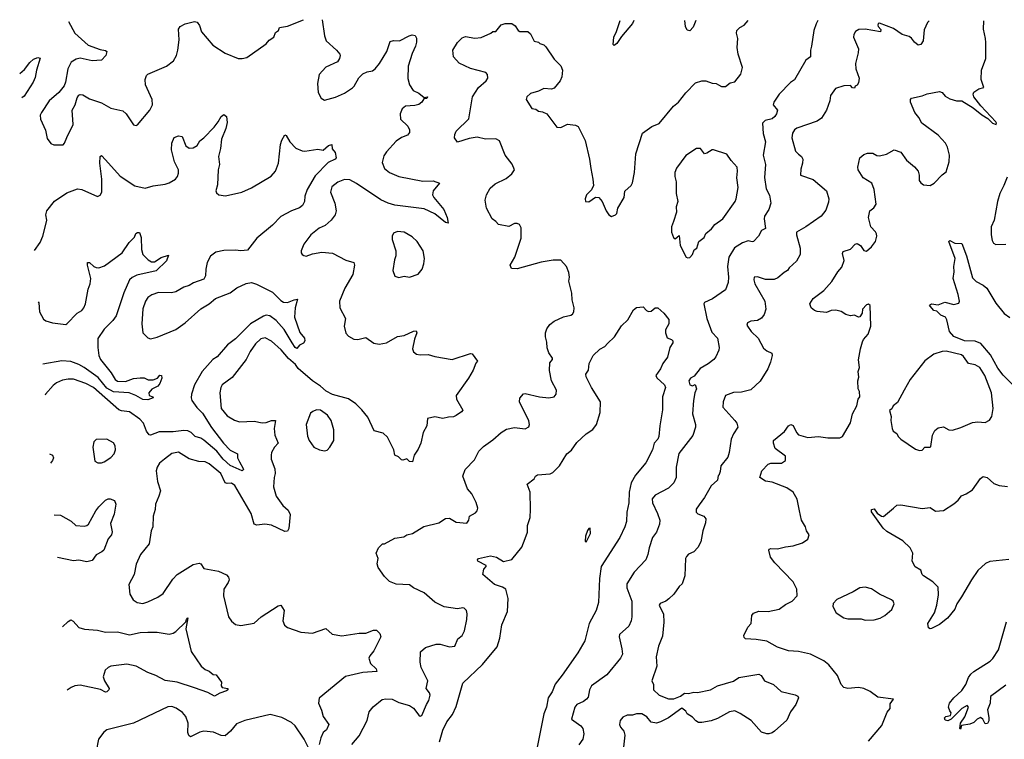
# Model space of a CAD drawing. Extents: x 2056909 to 2160450, y 827444 to 1016825.
# Tile 391 of 501: x 2059889 to 2067304, y 1010793 to 1016216. Entities that reach past the tile are written whole.
import ezdxf

# ---------------------------------------------------------------- set-up
doc = ezdxf.new("R2010")
doc.units = 0

msp = doc.modelspace()

# ---------------------------------------------------------------- linework, layer by layer
at = {"layer": '0CON10XD'}
for points in [[(2060255.4, 1016203.1), (2060303, 1016113), (2060405, 1016023.5), (2060495, 1015990), (2060535, 1015984), (2060546, 1015975), (2060537.1, 1015945), (2060505, 1015911.1), (2060435, 1015905.6), (2060345, 1015924.5), (2060313, 1015917), (2060276.2, 1015895), (2060250.8, 1015845), (2060234.2, 1015745.8), (2060222.7, 1015717.3), (2060183.2, 1015666.8), (2060110, 1015605), (2060052, 1015515), (2060044, 1015495), (2060046, 1015465), (2060083.9, 1015383.9), (2060095, 1015320), (2060123.6, 1015283.6), (2060145, 1015272.5), (2060215, 1015273.3), (2060226.7, 1015285), (2060245, 1015326.7), (2060291.2, 1015425), (2060284, 1015535), (2060307.5, 1015575), (2060322.3, 1015627.7), (2060334.1, 1015645.9), (2060345, 1015651.2), (2060365, 1015648.8), (2060415, 1015620), (2060505, 1015588), (2060575, 1015549.2), (2060665, 1015530), (2060691.2, 1015505), (2060745, 1015422.5), (2060765, 1015417.5), (2060776.4, 1015423.6), (2060870, 1015535), (2060890, 1015575), (2060885.8, 1015615), (2060835.7, 1015725.7), (2060832.9, 1015765), (2060843.8, 1015795), (2060855, 1015806.2), (2060995, 1015866), (2061046.2, 1015905), (2061070, 1015945), (2061079.2, 1015985), (2061090, 1016065), (2061085.9, 1016144.1), (2061096.7, 1016165), (2061135.9, 1016184.1), (2061205, 1016201.2), (2061225.8, 1016195.8), (2061241.9, 1016171.9), (2061258, 1016125), (2061344.5, 1016024.5), (2061435, 1015962.5), (2061535, 1015924), (2061565, 1015922), (2061598.3, 1015931.7), (2061745, 1016033.8), (2061768.3, 1016061.7), (2061803.3, 1016085), (2061815, 1016120), (2061837.5, 1016135), (2061845, 1016157.5), (2061905, 1016166.7), (2062027.4, 1016215.6)], [(2062165.5, 1016215), (2062184, 1016095), (2062195.8, 1016055.8), (2062275.7, 1015985.7), (2062300, 1015955), (2062301.2, 1015945), (2062297.7, 1015922.3), (2062281.7, 1015898.3), (2062195, 1015858), (2062145, 1015803.3), (2062131.4, 1015735), (2062135.7, 1015665.7), (2062158.8, 1015625), (2062185, 1015608.8), (2062267.1, 1015632.9), (2062335, 1015661.2), (2062395, 1015701.2), (2062408.8, 1015715), (2062443.2, 1015776.8), (2062473.4, 1015806.6), (2062505, 1015822.5), (2062545, 1015830), (2062566, 1015845), (2062599.4, 1015885), (2062652.5, 1015975), (2062680, 1016050), (2062705, 1016058.8), (2062750, 1016055), (2062822.5, 1016095), (2062845, 1016102.5), (2062867.3, 1016097.3), (2062877.3, 1016077.3), (2062876, 1016045), (2062870, 1016015), (2062845, 1015960), (2062814.4, 1015865), (2062811.3, 1015771.3), (2062825.7, 1015725), (2062852.6, 1015682.6), (2062895, 1015661.4), (2062935, 1015630), (2062960, 1015635), (2062955, 1015622.5), (2062931.7, 1015618.3), (2062916.2, 1015595), (2062893.6, 1015576.4), (2062865, 1015568.1), (2062795, 1015564), (2062768.8, 1015545), (2062754, 1015505), (2062756.1, 1015466.1), (2062813, 1015413), (2062825.6, 1015385.6), (2062824, 1015365), (2062810, 1015345), (2062765, 1015327.5), (2062725, 1015299.2), (2062650.9, 1015219.1), (2062630.9, 1015189.1), (2062618.3, 1015138.3), (2062636, 1015095), (2062674.5, 1015064.5), (2062745, 1015034.3), (2062925, 1015000), (2063002.4, 1015002.4), (2063050, 1014985), (2063003.6, 1014926.4), (2062997.1, 1014895), (2063007.1, 1014875), (2063082.5, 1014785), (2063108.1, 1014725), (2063115, 1014683.3), (2063095, 1014688), (2063015, 1014751.8), (2062935, 1014790), (2062715, 1014818.1), (2062665, 1014831.8), (2062607.8, 1014857.8), (2062425, 1014980), (2062375, 1015009.5), (2062335, 1015011.1), (2062285, 1014991.4), (2062240, 1014955), (2062230, 1014915), (2062263.2, 1014833.2), (2062271.5, 1014775), (2062265.3, 1014744.7), (2062235, 1014705.8), (2062188.8, 1014665), (2062145, 1014644.2), (2062082, 1014595), (2062028.8, 1014525), (2062007.5, 1014475), (2062008.3, 1014458.3), (2062017, 1014447), (2062027.5, 1014437.5), (2062045, 1014433.8), (2062095, 1014451.2), (2062165, 1014464), (2062245, 1014456), (2062345, 1014403.8), (2062406, 1014385), (2062411.4, 1014365), (2062398.6, 1014295), (2062336.6, 1014193.4), (2062297.1, 1014095), (2062300, 1014045), (2062341.4, 1013965), (2062333, 1013907), (2062344.5, 1013854.5), (2062365, 1013830), (2062405, 1013809.2), (2062435, 1013805.8), (2062495, 1013820), (2062555, 1013779.2), (2062595, 1013770.8), (2062650.3, 1013779.7), (2062735, 1013828.6), (2062785, 1013836.5), (2062855, 1013869.2), (2062875, 1013870), (2062878.8, 1013855), (2062861.7, 1013808.3), (2062846.2, 1013735), (2062853.9, 1013713.9), (2062876.1, 1013696.1), (2062905, 1013691.2), (2062965, 1013693.8), (2063015, 1013678), (2063145, 1013654.4), (2063285, 1013701.2), (2063297.3, 1013697.3), (2063336.4, 1013643.6), (2063323, 1013627), (2063303.8, 1013575), (2063270, 1013515), (2063176.7, 1013385), (2063178.8, 1013355), (2063226, 1013274), (2063215, 1013260), (2063175, 1013233.8), (2063155, 1013224), (2063119.3, 1013219.3), (2063075, 1013210.8), (2063015, 1013224), (2062960.7, 1013209.3), (2062954, 1013155), (2062928, 1013105), (2062910.8, 1013025), (2062890.9, 1012979.1), (2062858.8, 1012935), (2062846.7, 1012885), (2062825, 1012887.5), (2062805, 1012906.7), (2062775, 1012896), (2062765, 1012898), (2062742.3, 1012922.3), (2062713.6, 1012933.6), (2062705.8, 1012975), (2062659.1, 1013069.1), (2062625, 1013098.8), (2062558.8, 1013118.8), (2062509.7, 1013219.7), (2062466.2, 1013276.2), (2062420.2, 1013320.2), (2062365, 1013358.8), (2062245, 1013391.7), (2062197.1, 1013417.1), (2062155, 1013454.8), (2062093.7, 1013493.7), (2061986.1, 1013586.1), (2061965, 1013616.4), (2061913.2, 1013663.2), (2061856.8, 1013726.8), (2061785, 1013794.4), (2061737.6, 1013817.6), (2061705, 1013810.6), (2061665, 1013774.3), (2061625.6, 1013715), (2061595.3, 1013654.7), (2061489.5, 1013520.5), (2061413.8, 1013465), (2061402.5, 1013445), (2061395.7, 1013404.3), (2061407.1, 1013285), (2061451.4, 1013231.4), (2061507.6, 1013197.6), (2061545, 1013184.4), (2061655, 1013191.1), (2061715, 1013177.8), (2061745, 1013180), (2061785, 1013194.5), (2061816.1, 1013196.1), (2061806.1, 1013135), (2061810, 1013085), (2061834.3, 1013025), (2061806.7, 1012995), (2061784.3, 1012955), (2061781.4, 1012935), (2061781.9, 1012905), (2061810.2, 1012830.2), (2061812.1, 1012795), (2061805.5, 1012765), (2061800, 1012695), (2061819.2, 1012625), (2061870.9, 1012555), (2061910, 1012520), (2061925, 1012486.2), (2061915, 1012381.4), (2061905, 1012362), (2061885, 1012360), (2061785, 1012407.8), (2061735, 1012414.7), (2061675, 1012406.7), (2061655, 1012414.3), (2061631.6, 1012495), (2061509.2, 1012705), (2061485, 1012722.3), (2061450.3, 1012720.3), (2061435.8, 1012725.8), (2061403.6, 1012795), (2061315, 1012869.5), (2061285, 1012884.3), (2061236.8, 1012886.8), (2061165, 1012907.1), (2061085, 1012955.6), (2061035, 1012945.7), (2060980, 1012905), (2060942, 1012875), (2060924, 1012845), (2060916, 1012815), (2060926.2, 1012735), (2060948, 1012665), (2060937.5, 1012625), (2060910.4, 1012565), (2060908.1, 1012525), (2060893.5, 1012475), (2060891.4, 1012395), (2060880, 1012365), (2060863.8, 1012265), (2060798, 1012185), (2060766.8, 1012113.2), (2060750.8, 1012035), (2060710.7, 1011959.3), (2060717.7, 1011887.7), (2060743.3, 1011845), (2060772.5, 1011825), (2060815, 1011817.5), (2060855, 1011830), (2060930, 1011865), (2060968.9, 1011891.1), (2061041.1, 1011998.9), (2061075.4, 1012034.6), (2061195, 1012110), (2061241.4, 1012121.4), (2061252, 1012115), (2061275, 1012079.2), (2061385, 1012060.6), (2061445, 1012031.4), (2061462.5, 1012015), (2061467.5, 1011995), (2061460, 1011975), (2061426.2, 1011925), (2061424.2, 1011875), (2061462, 1011715), (2061483, 1011683), (2061515, 1011658.8), (2061555, 1011652), (2061655, 1011668), (2061706.7, 1011715), (2061835, 1011798.8), (2061855, 1011803.3), (2061880, 1011765), (2061871.2, 1011685), (2061883.9, 1011653.9), (2061906.7, 1011636.7), (2062005, 1011600), (2062095, 1011594.2), (2062195, 1011627.5), (2062242.5, 1011585), (2062315, 1011572.5), (2062445, 1011592), (2062495, 1011592), (2062554.3, 1011615.7), (2062576.7, 1011615), (2062600.5, 1011590.5), (2062608, 1011565), (2062555, 1011460), (2062525, 1011422.5), (2062518.8, 1011405), (2062531.2, 1011365), (2062574, 1011325), (2062577.5, 1011305), (2062473.1, 1011296.9), (2062342.4, 1011267.6), (2062145, 1011102.5), (2062139.2, 1011065), (2062162.8, 1011012.8), (2062174.6, 1010964.6), (2062217.5, 1010905), (2062200, 1010865), (2062175, 1010843.8), (2062155.6, 1010805), (2062143.8, 1010755)], [(2062390, 1010755), (2062445, 1010818.8), (2062505.6, 1010935), (2062520.3, 1010999.7), (2062551.3, 1011038.7), (2062617.9, 1011092.1), (2062645, 1011098.1), (2062695, 1011095.5), (2062745, 1011070), (2062825, 1011046.9), (2062855, 1011027.1), (2062895, 1010974.2), (2062905, 1010968), (2062918.5, 1010971.5), (2062952.2, 1011055), (2062971.1, 1011085), (2062980.5, 1011125), (2062975, 1011143.8), (2062951.1, 1011175), (2062962.9, 1011235), (2062913.4, 1011333.4), (2062905.6, 1011375), (2062908.3, 1011451.7), (2062945, 1011485.7), (2063025, 1011509.5), (2063055, 1011510.5), (2063125, 1011490), (2063165, 1011496.2), (2063188.9, 1011551.1), (2063220.8, 1011575), (2063238.3, 1011611.7), (2063257.5, 1011695), (2063259.7, 1011739.7), (2063252.9, 1011765), (2063235, 1011782.5), (2063225, 1011784.2), (2063185, 1011776.9), (2063085, 1011791.9), (2063016.2, 1011826.2), (2062935, 1011897.5), (2062855, 1011934), (2062825, 1011957.5), (2062725, 1011962), (2062675, 1011981.2), (2062635, 1012020), (2062588.3, 1012088.3), (2062580, 1012115), (2062587.5, 1012155), (2062573.3, 1012195), (2062590, 1012235), (2062620, 1012265), (2062635, 1012266.7), (2062715, 1012308.8), (2062782, 1012318), (2062805, 1012333.3), (2062845.9, 1012344.1), (2062933.1, 1012396.9), (2063045, 1012424), (2063095, 1012455.8), (2063125, 1012460), (2063175, 1012429.6), (2063255, 1012421.1), (2063271.5, 1012445), (2063275.8, 1012475), (2063320.4, 1012499.6), (2063333.5, 1012515), (2063337.9, 1012535), (2063326.6, 1012576.6), (2063293.6, 1012643.6), (2063261.7, 1012681.7), (2063227.1, 1012775), (2063242.9, 1012825), (2063315, 1012900), (2063345.7, 1012965), (2063380.6, 1012999.4), (2063451.1, 1013048.9), (2063514, 1013105), (2063555, 1013130), (2063615, 1013141.9), (2063695, 1013133.1), (2063722.3, 1013147.7), (2063728, 1013165), (2063724.1, 1013194.1), (2063654, 1013335), (2063656.4, 1013363.6), (2063683.9, 1013396.1), (2063695, 1013398.8), (2063802.8, 1013372.8), (2063875, 1013365.5), (2063913.8, 1013375), (2063928.8, 1013395), (2063931.2, 1013425), (2063894.4, 1013495), (2063877.7, 1013572.3), (2063880.8, 1013629.2), (2063901.2, 1013655), (2063902.5, 1013665), (2063874.5, 1013704.5), (2063862.4, 1013742.4), (2063859.2, 1013785), (2063849.2, 1013825), (2063848.8, 1013855), (2063858, 1013885), (2063880.3, 1013919.7), (2063915, 1013944), (2063985, 1013976.7), (2064040.7, 1013989.3), (2064053.3, 1013996.7), (2064061.2, 1014015), (2064064, 1014045), (2064048.9, 1014105), (2064046.9, 1014155), (2064023.8, 1014245), (2064028.8, 1014275), (2064025, 1014310), (2064006.1, 1014356.1), (2063963, 1014403), (2063906.4, 1014403.6), (2063815, 1014388), (2063635, 1014337.5), (2063591.7, 1014341.7), (2063582.5, 1014365), (2063617.5, 1014425), (2063665, 1014570), (2063666.1, 1014646.1), (2063653, 1014673), (2063635, 1014680), (2063615, 1014680), (2063571.7, 1014658.3), (2063495, 1014672.5), (2063475.9, 1014695.9), (2063447.5, 1014715), (2063404, 1014795), (2063394, 1014855), (2063403.8, 1014895), (2063432.9, 1014947.1), (2063470.3, 1014979.7), (2063551.7, 1015018.3), (2063596.2, 1015055), (2063614, 1015085), (2063597.8, 1015127.8), (2063544, 1015195), (2063503, 1015303), (2063475, 1015318), (2063396.1, 1015316.1), (2063335, 1015330), (2063275, 1015320), (2063185, 1015293.3), (2063163.3, 1015325), (2063165, 1015350), (2063176.7, 1015375), (2063271.7, 1015468.3), (2063300, 1015635), (2063343.8, 1015705), (2063402, 1015755), (2063414, 1015775), (2063412.3, 1015802.3), (2063398.3, 1015818.3), (2063285, 1015848.6), (2063198.7, 1015888.7), (2063156, 1015935), (2063151.2, 1015985), (2063185, 1016043.8), (2063221.7, 1016078.3), (2063245, 1016088.6), (2063317.5, 1016077.5), (2063365, 1016081.2), (2063437, 1016113), (2063453, 1016127), (2063475, 1016127.5), (2063515, 1016177.5), (2063545, 1016187.5), (2063595, 1016187.5), (2063619.3, 1016169.3), (2063643.3, 1016133.3), (2063655, 1016127.5), (2063715, 1016127.5), (2063735, 1016110), (2063763.6, 1016053.6), (2063795, 1016046.7), (2063806.4, 1016036.4), (2063835, 1016026.7), (2063851.7, 1016011.7), (2063915, 1015917.5), (2063965, 1015867.5), (2063975.8, 1015835), (2063972, 1015785), (2063958.8, 1015755), (2063915, 1015700), (2063895, 1015693.3), (2063835, 1015696.2), (2063795, 1015676.2), (2063735, 1015658.8), (2063707.5, 1015635), (2063702.5, 1015615), (2063745, 1015547.5), (2063775, 1015541.2), (2063795, 1015526.7), (2063825, 1015522), (2063860, 1015505), (2063935, 1015406.2), (2063965, 1015404.2), (2064015, 1015428.8), (2064075, 1015420), (2064095, 1015410), (2064147.1, 1015305), (2064180.8, 1015165), (2064189.2, 1015095), (2064206.2, 1015015), (2064210, 1014965), (2064195, 1014932.5), (2064157.5, 1014895), (2064147.5, 1014865), (2064150, 1014845), (2064175, 1014842.5), (2064225, 1014877.5), (2064250, 1014875), (2064276.7, 1014845), (2064306.7, 1014775), (2064326.1, 1014746.1), (2064345, 1014733.3), (2064376.1, 1014743.9), (2064386.2, 1014755), (2064393.8, 1014795), (2064441.2, 1014875), (2064446.4, 1014923.6), (2064493.9, 1014966.1), (2064504.1, 1014985.9), (2064520, 1015065), (2064528.8, 1015205), (2064579.5, 1015360.5), (2064650.3, 1015409.7), (2064705, 1015433.8), (2064812.9, 1015565), (2064850, 1015595), (2064904.5, 1015665.5), (2064979.1, 1015740.9), (2065025, 1015754.2), (2065055, 1015756), (2065105, 1015738), (2065135, 1015735.8), (2065152.5, 1015725), (2065175, 1015711.2), (2065205, 1015712.5), (2065240.5, 1015739.5), (2065275, 1015746.7), (2065320, 1015805), (2065333.3, 1015855), (2065298.8, 1015955), (2065291.2, 1016005), (2065296.2, 1016075), (2065286, 1016115), (2065288.8, 1016135), (2065312.7, 1016157.3), (2065345, 1016173.3), (2065375.3, 1016209.1)], [(2065900.7, 1016208.4), (2065887.5, 1016185), (2065870, 1016135), (2065852.5, 1016015), (2065844, 1015985), (2065843.6, 1015936.4), (2065809.5, 1015910.5), (2065725, 1015762.5), (2065695, 1015742.5), (2065607.5, 1015655), (2065567.5, 1015595), (2065563.3, 1015575), (2065595.8, 1015535), (2065589.2, 1015505), (2065575.8, 1015485), (2065555, 1015469.2), (2065502.5, 1015455), (2065483.8, 1015435), (2065488.7, 1015358.7), (2065504.5, 1015295), (2065488.2, 1015195), (2065504.5, 1015125), (2065497.2, 1015027.2), (2065510.9, 1014940.9), (2065535, 1014892.5), (2065546.3, 1014833.7), (2065531.1, 1014785), (2065497.1, 1014735), (2065494.4, 1014714.4), (2065505, 1014642.5), (2065475, 1014627.5), (2065452, 1014585), (2065415, 1014544.2), (2065405, 1014541.4), (2065375, 1014550), (2065333.6, 1014533.6), (2065272.7, 1014497.3), (2065230, 1014425), (2065218.2, 1014355), (2065226.2, 1014275), (2065223.5, 1014235), (2065205, 1014181.2), (2065107.4, 1014112.6), (2065046.7, 1014085), (2065041.4, 1014075), (2065065, 1013963.3), (2065102.1, 1013862.1), (2065144, 1013815), (2065156, 1013745), (2065153.3, 1013725), (2065131.2, 1013675), (2065115.7, 1013654.3), (2065075, 1013622), (2065013, 1013587), (2064969.4, 1013530.6), (2064941.1, 1013515), (2064929.2, 1013495), (2064934.8, 1013464.8), (2064955, 1013456.5), (2064975.5, 1013465.5), (2064985.5, 1013435), (2064974.3, 1013405), (2064964.4, 1013345), (2064956.7, 1013245), (2064979.2, 1013165), (2064979.2, 1013145), (2064958.2, 1013081.8), (2064852.5, 1012947.5), (2064833.1, 1012845), (2064833, 1012767), (2064814, 1012725), (2064774.5, 1012685.5), (2064675, 1012631.9), (2064651.8, 1012605), (2064654.1, 1012574.1), (2064692.5, 1012495), (2064709.2, 1012445), (2064707.5, 1012415), (2064684.2, 1012355), (2064655.7, 1012315), (2064628.6, 1012235), (2064620, 1012185), (2064603.2, 1012146.8), (2064516.3, 1012053.7), (2064461.1, 1011965), (2064460.9, 1011935), (2064497.8, 1011835), (2064498.6, 1011715), (2064494.2, 1011685), (2064476, 1011645), (2064406.6, 1011583.4), (2064403.1, 1011565), (2064423.3, 1011475), (2064427.8, 1011435), (2064412.9, 1011405), (2064309.8, 1011280.2), (2064195, 1011195.8), (2064179.5, 1011165), (2064169.6, 1011110.4), (2064158.6, 1011095), (2064135, 1011076.9), (2064085.4, 1011054.6), (2064069.5, 1011035), (2064044.3, 1010945), (2064114, 1010895), (2064130, 1010875), (2064138.6, 1010835), (2064130, 1010795), (2064098.6, 1010751.4)], [(2064514, 1016210.1), (2064505, 1016186.2), (2064420.6, 1016089.4), (2064385, 1016036.7), (2064365, 1016020), (2064358.3, 1016028.3), (2064363.8, 1016085), (2064383.9, 1016126.1), (2064411.8, 1016210.2)], [(2066737.4, 1016207.4), (2066726.2, 1016195), (2066701.7, 1016138.3), (2066694.2, 1016055), (2066675, 1016028.8), (2066655, 1016024.3), (2066627.5, 1016045), (2066605.8, 1016075.8), (2066587.7, 1016087.7), (2066535, 1016104.3), (2066469.1, 1016149.1), (2066365, 1016188.2), (2066353.7, 1016186.3), (2066351.9, 1016175), (2066355, 1016163.3), (2066375, 1016142.5), (2066372.5, 1016125), (2066255, 1016144.2), (2066208.8, 1016141.2), (2066184.3, 1016125.7), (2066170.8, 1016105), (2066167.5, 1016085), (2066205.7, 1015995.7), (2066204.2, 1015965), (2066182.5, 1015885), (2066186, 1015845), (2066210, 1015775), (2066205, 1015740), (2066195, 1015722.5), (2066180, 1015715), (2066175, 1015700), (2066161.7, 1015701.7), (2066145, 1015720), (2066095, 1015716.7), (2066032.7, 1015697.3), (2065994, 1015645), (2065990, 1015605), (2065964.2, 1015535), (2065927.6, 1015472.4), (2065895, 1015450), (2065742.7, 1015397.3), (2065723.8, 1015385), (2065708.8, 1015361.2), (2065704.4, 1015325), (2065731.4, 1015225), (2065755, 1015202.9), (2065775.7, 1015185), (2065785.7, 1015165), (2065784.3, 1015135.7), (2065770.5, 1015089.5), (2065770, 1015045), (2065865, 1015011.5), (2065964, 1014925), (2065982.5, 1014865), (2065980.5, 1014839.5), (2065959.7, 1014780.3), (2065923.8, 1014735), (2065810, 1014655), (2065739.2, 1014615), (2065738.1, 1014595), (2065767.1, 1014495), (2065765.8, 1014445), (2065738.8, 1014395), (2065685, 1014346), (2065672, 1014325), (2065645, 1014310), (2065599.7, 1014270.3), (2065572.1, 1014257.9), (2065505, 1014258.9), (2065445, 1014278.6), (2065420, 1014275), (2065418.1, 1014255), (2065426.2, 1014225), (2065501.5, 1014095), (2065507.5, 1014035), (2065496, 1013994), (2065474.6, 1013965.4), (2065445, 1013949.5), (2065395, 1013943.1), (2065369.1, 1013930.9), (2065365.8, 1013915), (2065370.6, 1013905), (2065398.2, 1013865), (2065450, 1013815), (2065491.3, 1013741.3), (2065515, 1013721.2), (2065553.6, 1013703.6), (2065556.2, 1013685), (2065544.2, 1013635.8), (2065522.5, 1013585), (2065465, 1013491.2), (2065395, 1013426), (2065325, 1013408), (2065265, 1013406.9), (2065205, 1013383.3), (2065186.1, 1013335), (2065183.9, 1013295), (2065275.8, 1013195), (2065290, 1013175), (2065296, 1013145), (2065264.6, 1013095.4), (2065248.1, 1013055), (2065232.9, 1012955), (2065220.7, 1012919.3), (2065169.4, 1012855), (2065165, 1012810), (2065155, 1012780), (2065150, 1012780), (2065143.3, 1012745), (2065097.4, 1012702.6), (2065045.4, 1012614.6), (2065005, 1012560), (2064983.4, 1012526.6), (2064982.9, 1012505), (2064995, 1012491.9), (2065041.2, 1012475), (2065055.7, 1012455), (2065054.2, 1012425), (2065034.4, 1012365), (2065017.8, 1012282.2), (2064995, 1012238), (2064965, 1012205.8), (2064925, 1012188), (2064909.7, 1012170.3), (2064904.3, 1012155), (2064898.6, 1012025), (2064877.5, 1011965), (2064854.2, 1011945), (2064815, 1011887.5), (2064778.3, 1011851.7), (2064755, 1011832.9), (2064713.3, 1011816.7), (2064705.8, 1011805), (2064737.1, 1011735), (2064739.4, 1011675), (2064730.5, 1011569.5), (2064699.4, 1011495), (2064683.3, 1011415), (2064686.7, 1011345), (2064650, 1011235), (2064662.5, 1011205), (2064662.5, 1011165), (2064705, 1011126.7), (2064775, 1011098.8), (2064815, 1011097.5), (2064865, 1011117.5), (2064895, 1011140), (2064925, 1011138.8), (2064965, 1011148.8), (2064993.6, 1011146.4), (2065092.5, 1011165), (2065143.6, 1011196.4), (2065265, 1011231.2), (2065305, 1011258.8), (2065455, 1011283.3), (2065473.9, 1011273.9), (2065497.5, 1011235), (2065565.8, 1011205.8), (2065624.4, 1011154.4), (2065729.5, 1011129.5), (2065749.3, 1011119.3), (2065753.3, 1011105), (2065734.2, 1011055.8), (2065695, 1011000), (2065665, 1010936.7), (2065573.3, 1010855), (2065555, 1010842), (2065530, 1010835), (2065515, 1010833.8), (2065475.9, 1010845.9), (2065396.7, 1010935), (2065315, 1010988.8), (2065275, 1011006.7), (2065235, 1011001.2), (2065145, 1010950.8), (2065096.8, 1010933.2), (2065025, 1010920), (2065000.9, 1010920.9), (2064981.7, 1010931.7), (2064955, 1010958.8), (2064916.7, 1010985), (2064906.4, 1011006.4), (2064875, 1011027.5), (2064774.2, 1010955.8), (2064715.6, 1010924.4), (2064685, 1010915.8), (2064645, 1010922), (2064613, 1010963), (2064573.9, 1010983.9), (2064535, 1010984), (2064505, 1010974.2), (2064464.2, 1010975.8), (2064431.2, 1010958.8), (2064411.2, 1010935), (2064406.2, 1010905), (2064414, 1010885), (2064439.2, 1010855), (2064445.7, 1010825), (2064436.2, 1010735)], [(2064980.2, 1016209.5), (2064960.7, 1016159.3), (2064935, 1016132.5), (2064915, 1016137.5), (2064902, 1016165), (2064898, 1016209.6)], [(2065679.7, 1011460.3), (2065595, 1011488.2), (2065515, 1011533.4), (2065435, 1011546.5), (2065355, 1011551.2), (2065345, 1011560), (2065343.3, 1011575), (2065373, 1011637), (2065396.7, 1011665), (2065402.5, 1011725), (2065415, 1011742.5), (2065455, 1011758.8), (2065525, 1011755.8), (2065607.5, 1011775), (2065655, 1011808.8), (2065707.5, 1011835), (2065743.3, 1011875), (2065741.2, 1011925), (2065715, 1011980), (2065575, 1012122), (2065544.2, 1012165), (2065531.2, 1012218.8), (2065533.6, 1012226.4), (2065545, 1012231.2), (2065595, 1012227.5), (2065655, 1012244.2), (2065715, 1012251.2), (2065785, 1012273.3), (2065825, 1012302.5), (2065833.3, 1012335), (2065813.3, 1012365), (2065806.2, 1012395), (2065777.5, 1012445), (2065762.9, 1012515), (2065743.2, 1012603.2), (2065714, 1012655), (2065665, 1012688.2), (2065555, 1012730), (2065505, 1012737.5), (2065463.3, 1012765), (2065477.5, 1012815), (2065525, 1012866.2), (2065545.8, 1012874.2), (2065625, 1012872.9), (2065656, 1012895), (2065655, 1012925.8), (2065578.8, 1012985), (2065566.2, 1013025), (2065566.2, 1013045), (2065647.6, 1013112.4), (2065680, 1013155), (2065696.4, 1013166.4), (2065715, 1013157.5), (2065738.5, 1013105), (2065755, 1013087.5), (2065825, 1013067.5), (2065905, 1013074), (2065975, 1013066), (2066065, 1013066), (2066085, 1013074), (2066145, 1013177.5), (2066161.2, 1013245), (2066193.3, 1013305), (2066202.5, 1013355), (2066216.4, 1013373.6), (2066213, 1013413), (2066203.3, 1013435), (2066202, 1013495), (2066207.7, 1013522.3), (2066204.2, 1013565), (2066214.2, 1013595), (2066207, 1013653), (2066220.8, 1013735), (2066235, 1013787.5), (2066243.9, 1013806.1), (2066278.8, 1013845), (2066299.2, 1013905), (2066293, 1014063), (2066281.7, 1014071.7), (2066265, 1014067.5), (2066236.4, 1014033.6), (2066233.3, 1014005), (2066215, 1013977.5), (2066205, 1013973.3), (2066175, 1013990), (2066145, 1013983.3), (2066110, 1013995), (2066075, 1014016.2), (2066035, 1014027.5), (2066000, 1014025), (2065965, 1014008.8), (2065895, 1014016.7), (2065874.3, 1014024.3), (2065848.8, 1014045), (2065838.8, 1014075), (2065865, 1014114), (2065944.4, 1014175), (2066006.2, 1014243.8), (2066049.2, 1014315), (2066079.7, 1014350.3), (2066098.3, 1014401.7), (2066086.2, 1014455), (2066090.5, 1014469.5), (2066145, 1014486.7), (2066180, 1014525), (2066195, 1014528), (2066220, 1014515), (2066246.1, 1014476.1), (2066265, 1014471.2), (2066305, 1014503.8), (2066334, 1014545), (2066343.9, 1014583.9), (2066341.2, 1014601.2), (2066335, 1014616.2), (2066298, 1014655), (2066281.4, 1014725), (2066292.5, 1014775), (2066321.4, 1014798.6), (2066338.8, 1014825), (2066324.4, 1014935), (2066305.6, 1014985), (2066240, 1015025), (2066204.3, 1015085), (2066200, 1015105), (2066216.2, 1015175), (2066245, 1015198.8), (2066275, 1015208.8), (2066315, 1015210), (2066343.4, 1015193.4), (2066365, 1015189.4), (2066417.6, 1015202.4), (2066475, 1015233.8), (2066525, 1015216.2), (2066567.2, 1015157.2), (2066627, 1015107), (2066655, 1015073.8), (2066663.1, 1015045), (2066662.9, 1015005), (2066675, 1014986.2), (2066695, 1014972), (2066745, 1014966), (2066775, 1014984), (2066835, 1015047.5), (2066865, 1015070), (2066888.5, 1015145), (2066892.5, 1015195), (2066877.3, 1015255), (2066861.9, 1015285), (2066805.3, 1015345.3), (2066683.8, 1015435), (2066659.7, 1015479.7), (2066629.2, 1015515), (2066598.8, 1015595), (2066596.7, 1015615), (2066606.1, 1015623.9), (2066685, 1015641.2), (2066723, 1015657), (2066815, 1015673.3), (2066836.1, 1015666.1), (2066859.5, 1015639.5), (2066895, 1015620), (2066945, 1015603.8), (2066985, 1015602.9), (2067070.4, 1015550.4), (2067135, 1015497.9), (2067181.2, 1015471.2), (2067214.3, 1015435), (2067243, 1015427), (2067245.7, 1015435), (2067239.2, 1015445), (2067127, 1015567), (2067074.6, 1015635), (2067068.6, 1015655), (2067075, 1015670), (2067112.5, 1015695), (2067150, 1015705), (2067130, 1015765), (2067132.5, 1015835), (2067165.8, 1015924.2), (2067164.2, 1016044.2), (2067163.3, 1016075), (2067146.2, 1016145), (2067149.6, 1016206.9)], [(2059888.7, 1015809.6), (2059925, 1015839.1), (2059965, 1015892.5), (2059992.4, 1015917.6), (2060025, 1015930.8), (2060043.3, 1015925), (2060014.4, 1015835), (2060005, 1015780), (2059989.1, 1015745), (2059921.5, 1015638.5), (2059904.2, 1015626.7)], [(2060000.1, 1014477.1), (2060042.7, 1014537.3), (2060063.8, 1014585), (2060086.8, 1014673.2), (2060092, 1014705), (2060085.8, 1014745), (2060094.2, 1014775), (2060150.9, 1014849.1), (2060245, 1014911.2), (2060325, 1014940), (2060357.5, 1014935), (2060475, 1014882.5), (2060495, 1014892.5), (2060508, 1014915), (2060508.6, 1015015), (2060491.8, 1015135), (2060494.2, 1015185), (2060505, 1015192.5), (2060535, 1015160), (2060645, 1015035.8), (2060755, 1014962.5), (2060833.9, 1014946.1), (2060895, 1014964.4), (2060985, 1014975.7), (2061015, 1014985.6), (2061061.4, 1015015), (2061076.7, 1015035), (2061085, 1015060), (2061083.5, 1015085), (2061054.5, 1015145), (2061033.1, 1015235), (2061033.7, 1015286.3), (2061052.1, 1015327.9), (2061085, 1015341.2), (2061112.5, 1015335), (2061138.8, 1015265), (2061165, 1015248), (2061195, 1015250), (2061225, 1015268), (2061245, 1015302.5), (2061275, 1015324.2), (2061352.5, 1015405), (2061384.2, 1015445), (2061405, 1015486.7), (2061425, 1015500), (2061446.7, 1015485), (2061451.7, 1015441.7), (2061441.4, 1015395), (2061407.5, 1015315), (2061400, 1015245), (2061385.7, 1015184.3), (2061392.5, 1015125), (2061383.8, 1015085), (2061378.3, 1014971.7), (2061366.7, 1014925), (2061371.2, 1014911.2), (2061387.5, 1014895), (2061437.7, 1014887.7), (2061561.2, 1014915), (2061635, 1014948.5), (2061783.8, 1015036.2), (2061815.6, 1015075), (2061836.9, 1015135), (2061853.9, 1015273.9), (2061862.3, 1015307.7), (2061885, 1015346.7), (2061895, 1015342.5), (2061922.5, 1015295), (2061967.3, 1015247.3), (2062015, 1015226.7), (2062035, 1015224), (2062135, 1015240), (2062175, 1015232.5), (2062213.4, 1015266.6), (2062240, 1015275), (2062243.3, 1015243.3), (2062263.6, 1015213.6), (2062273.3, 1015175), (2062265, 1015164), (2062210.7, 1015139.3), (2062115, 1015038.9), (2062053.1, 1014935), (2062037.1, 1014885), (2062034.2, 1014845), (2062018, 1014815), (2061995, 1014797.1), (2061935, 1014775.6), (2061855, 1014733.1), (2061791.7, 1014668.3), (2061675, 1014569.2), (2061605, 1014480), (2061555, 1014474), (2061515, 1014479.2), (2061425, 1014477.1), (2061366.7, 1014465), (2061325.7, 1014434.3), (2061300.8, 1014385), (2061290, 1014335), (2061288.8, 1014285), (2061275, 1014261.2), (2061198.3, 1014231.7), (2061165, 1014212), (2061125, 1014200), (2061064.5, 1014165.5), (2061031.7, 1014158.3), (2060935, 1014158.9), (2060885, 1014141.4), (2060855, 1014121.4), (2060836.7, 1014095), (2060815, 1014037.5), (2060808, 1013925), (2060816.7, 1013855), (2060855, 1013817.5), (2060875, 1013811.2), (2060925, 1013822.9), (2061065, 1013880.6), (2061135, 1013930.8), (2061254, 1014036), (2061315, 1014074.3), (2061364.5, 1014115.5), (2061473.8, 1014156.2), (2061525, 1014194.2), (2061593.2, 1014226.8), (2061634.1, 1014234.1), (2061672.7, 1014222.7), (2061792.4, 1014162.4), (2061855, 1014098.9), (2061875, 1014086.5), (2061906.2, 1014083.8), (2061955, 1014105.7), (2061980, 1014110), (2061962.5, 1014045), (2061958.6, 1013975), (2061998.3, 1013858.3), (2062032.9, 1013815), (2062035.5, 1013795.5), (2062025, 1013777.5), (2061995, 1013762.9), (2061975, 1013738.6), (2061963.9, 1013745), (2061941.5, 1013781.5), (2061880, 1013880), (2061819.7, 1013949.7), (2061772, 1013985), (2061745, 1013988.2), (2061725, 1013981.1), (2061626.6, 1013923.4), (2061515, 1013810.8), (2061454.5, 1013765), (2061375, 1013675.6), (2061343.6, 1013655), (2061263.8, 1013565), (2061205.4, 1013465), (2061182.5, 1013395), (2061180, 1013365), (2061185.7, 1013345), (2061222.7, 1013292.7), (2061265, 1013251.5), (2061332.5, 1013142.5), (2061423.8, 1013025), (2061475, 1012971.1), (2061528.8, 1012945), (2061528.6, 1012915), (2061545, 1012884), (2061572.9, 1012835), (2061574, 1012825), (2061565, 1012816), (2061475, 1012857.6), (2061421.8, 1012905), (2061372.4, 1012965), (2061275, 1013047.8), (2061252.6, 1013062.6), (2061209.2, 1013075), (2061178.9, 1013105), (2061155, 1013117.1), (2061125, 1013120.5), (2061045, 1013110.5), (2060938.8, 1013111.2), (2060875, 1013085.5), (2060865, 1013087.5), (2060844.1, 1013114.1), (2060820.9, 1013175), (2060794.7, 1013204.7), (2060715, 1013260.5), (2060655, 1013268.5), (2060636.4, 1013276.4), (2060445, 1013443.1), (2060388, 1013475), (2060295, 1013506.4), (2060252.6, 1013507.4), (2060210.4, 1013499.6), (2060165, 1013478.6), (2060140.3, 1013459.7), (2060084.3, 1013395), (2060081.4, 1013387.3)], [(2064921.2, 1014421.2), (2064935, 1014423.8), (2064955, 1014447.5), (2064969.3, 1014480.7), (2064987.5, 1014495), (2065003.3, 1014545), (2065043.3, 1014575), (2065056.7, 1014605), (2065099.7, 1014640.3), (2065125, 1014671.2), (2065183.8, 1014715), (2065276.9, 1014845), (2065285.5, 1014865), (2065299.7, 1014950.3), (2065288.5, 1015025), (2065295.6, 1015075), (2065292.5, 1015105), (2065247.1, 1015155), (2065215, 1015202.9), (2065115, 1015236), (2065105, 1015236), (2065065, 1015208.8), (2065045, 1015203.8), (2065015, 1015243.8), (2064985, 1015243.8), (2064905, 1015191.2), (2064835, 1015097.5), (2064823.3, 1015065), (2064823.8, 1015035), (2064833.8, 1014995), (2064832, 1014905), (2064846, 1014845), (2064833.8, 1014805), (2064836.2, 1014765), (2064813.3, 1014695), (2064797.5, 1014655), (2064797.5, 1014615), (2064812.5, 1014575), (2064826.4, 1014563.6), (2064855, 1014590), (2064862.5, 1014515), (2064907, 1014427), (2064921.2, 1014421.2)], [(2067325, 1015028.8), (2067301.4, 1014965), (2067270.6, 1014905), (2067252.2, 1014845), (2067226.7, 1014705), (2067205.5, 1014654.5), (2067205.6, 1014595), (2067212.6, 1014552.6), (2067222.8, 1014532.8), (2067241.3, 1014521.3), (2067315, 1014523.1)], [(2060029, 1014089.1), (2060032.5, 1014082.5), (2060037.3, 1014015), (2060067.8, 1013957.8), (2060085, 1013945.8), (2060135, 1013930.8), (2060235, 1013920), (2060245, 1013924.2), (2060321.4, 1014005), (2060355.6, 1014025), (2060372.5, 1014045), (2060385.4, 1014075), (2060403.8, 1014185), (2060419.5, 1014225), (2060423.3, 1014265), (2060399.2, 1014365), (2060400, 1014385), (2060415, 1014385.8), (2060446.2, 1014356.2), (2060465, 1014348.1), (2060485, 1014346.9), (2060528.3, 1014361.7), (2060660.9, 1014459.1), (2060714.2, 1014535.8), (2060752.9, 1014577.1), (2060764.6, 1014605.4), (2060775, 1014612), (2060791.7, 1014611.7), (2060803.3, 1014575), (2060805.7, 1014485), (2060817.1, 1014445), (2060856.4, 1014406.4), (2060882, 1014392), (2060905, 1014390), (2060955, 1014423.3), (2061010, 1014440), (2060995, 1014398.8), (2060917.6, 1014322.4), (2060770.3, 1014289.7), (2060735, 1014272.9), (2060715.2, 1014254.8), (2060673.6, 1014156.4), (2060615.4, 1013985), (2060590.4, 1013949.6), (2060525, 1013882.5), (2060477.1, 1013812.9), (2060476.2, 1013745), (2060485.4, 1013685), (2060496.1, 1013655), (2060578.5, 1013555), (2060607.9, 1013505), (2060625, 1013491.6), (2060685, 1013489.3), (2060745, 1013511.9), (2060796.9, 1013516.9), (2060825, 1013516), (2060857, 1013503), (2060895, 1013501.2), (2060925.8, 1013514.2), (2060945, 1013535.8), (2060955.6, 1013535.6), (2060958, 1013515), (2060943.8, 1013475), (2060928.8, 1013455), (2060885, 1013431.2), (2060861.2, 1013405), (2060863.3, 1013385), (2060892.5, 1013375), (2060893.3, 1013365), (2060855, 1013351.4), (2060815, 1013353.8), (2060763.6, 1013383.6), (2060712.7, 1013402.7), (2060595, 1013410.7), (2060545, 1013438.5), (2060479, 1013519), (2060374.2, 1013594.2), (2060335, 1013617), (2060275, 1013640.3), (2060205, 1013645.7), (2060064, 1013620.5)], [(2062745, 1014273.8), (2062785, 1014282), (2062825, 1014276.2), (2062890.7, 1014299.3), (2062920, 1014335), (2062933.3, 1014375), (2062936.2, 1014415), (2062926.2, 1014475), (2062883.3, 1014545), (2062845, 1014578.8), (2062785, 1014613.3), (2062735, 1014620), (2062703.6, 1014606.4), (2062693.3, 1014585), (2062695, 1014560), (2062722, 1014475), (2062721.2, 1014435), (2062711.2, 1014405), (2062700, 1014325), (2062713.6, 1014283.6), (2062745, 1014273.8)], [(2067415, 1013416.9), (2067295, 1013536.5), (2067255, 1013590.5), (2067199.6, 1013689.6), (2067126.8, 1013776.8), (2067085, 1013793.8), (2067005, 1013795.3), (2066925, 1013828.1), (2066891.4, 1013865), (2066872.5, 1013955), (2066860, 1013975), (2066825, 1013990), (2066795, 1014018.8), (2066773.9, 1014023.9), (2066745, 1014057.5), (2066741.2, 1014065), (2066755, 1014073.3), (2066805, 1014066.2), (2066855, 1014086.7), (2066925, 1014068.8), (2066961.7, 1014078.3), (2066966.2, 1014095), (2066955.7, 1014145), (2066918.8, 1014265), (2066926.7, 1014315), (2066923.3, 1014355), (2066933.8, 1014415), (2066887.5, 1014545), (2066895, 1014552.5), (2066932.5, 1014532.5), (2066985, 1014528.8), (2067020, 1014435), (2067065, 1014270), (2067092.1, 1014242.1), (2067145, 1014215.6), (2067173.4, 1014193.4), (2067239.7, 1014079.7), (2067302.8, 1014002.8), (2067345, 1013972.3)], [(2063050.9, 1010775), (2063075, 1010862), (2063105, 1010924.2), (2063149.1, 1010980.9), (2063175, 1011041.2), (2063225.8, 1011215), (2063375, 1011356), (2063485, 1011490), (2063504.3, 1011555), (2063520.8, 1011655), (2063563.1, 1011755), (2063566.9, 1011855), (2063549.2, 1011925), (2063525, 1011940.8), (2063465, 1011958.8), (2063376.7, 1012035), (2063383.3, 1012075), (2063402.5, 1012095), (2063401.7, 1012101.7), (2063340, 1012135), (2063337.5, 1012145), (2063345, 1012156.7), (2063435, 1012176), (2063480, 1012165), (2063533.6, 1012133.6), (2063595, 1012149.2), (2063669.4, 1012240.6), (2063695, 1012306.7), (2063713.5, 1012355), (2063712.7, 1012405), (2063734.4, 1012465), (2063736.9, 1012525), (2063732, 1012655), (2063711.2, 1012715), (2063762.5, 1012755), (2063773.3, 1012775), (2063787.5, 1012785), (2063885, 1012794.3), (2063905, 1012803.8), (2063952.9, 1012855), (2064009.2, 1012945), (2064045, 1012971.2), (2064085, 1013028.8), (2064155.9, 1013094.1), (2064205, 1013128.8), (2064232.5, 1013165), (2064260.8, 1013255), (2064264, 1013335), (2064194.3, 1013445), (2064154.6, 1013524.6), (2064152.9, 1013545), (2064171.9, 1013575), (2064178.6, 1013625), (2064208.6, 1013685), (2064257, 1013733), (2064295, 1013752), (2064316.2, 1013775), (2064368.8, 1013825), (2064422.1, 1013907.9), (2064468.8, 1013955), (2064511.2, 1014028.8), (2064534.1, 1014045.9), (2064585, 1014052.5), (2064610, 1014025), (2064625, 1014017.5), (2064645, 1014020), (2064675, 1014043.8), (2064695, 1014043.3), (2064740, 1014005), (2064777, 1013957), (2064776.9, 1013925), (2064752.4, 1013877.6), (2064751.9, 1013855), (2064765, 1013817.5), (2064797.5, 1013805), (2064806.7, 1013795), (2064808.3, 1013781.7), (2064786.2, 1013745), (2064766.8, 1013673.2), (2064731.2, 1013625), (2064715.6, 1013585), (2064680, 1013535), (2064686.6, 1013516.6), (2064744.6, 1013464.6), (2064752.7, 1013445), (2064730, 1013375), (2064731.1, 1013275), (2064710, 1013155), (2064703.3, 1013075), (2064694.3, 1013055), (2064667.1, 1013025), (2064654.2, 1012975), (2064603.8, 1012876.2), (2064525.5, 1012784.5), (2064493, 1012727), (2064478.9, 1012655), (2064477.5, 1012575), (2064460.6, 1012505), (2064458.7, 1012435), (2064446.2, 1012393.8), (2064407.3, 1012312.7), (2064268, 1012095), (2064255.6, 1012005), (2064248.8, 1011825), (2064231.2, 1011765), (2064178.1, 1011665), (2064145.4, 1011534.6), (2064091.4, 1011445), (2063974.5, 1011275.5), (2063922.2, 1011207.8), (2063898.3, 1011151.7), (2063868.6, 1011105), (2063856.7, 1011035), (2063835.6, 1010985), (2063786, 1010735)], [(2066665, 1012970), (2066685, 1012972.5), (2066706.4, 1012993.6), (2066745, 1012993.8), (2066750.7, 1012999.3), (2066762.9, 1013085), (2066781.1, 1013118.9), (2066805, 1013141.4), (2066845, 1013148.8), (2066887.5, 1013125), (2066915, 1013122.9), (2066977.6, 1013142.4), (2067065, 1013180), (2067105, 1013186), (2067159.5, 1013180.5), (2067192.3, 1013197.7), (2067210, 1013225), (2067220, 1013285), (2067206.9, 1013405), (2067157.7, 1013535), (2067119.4, 1013595), (2067084.6, 1013614.6), (2067035, 1013625.6), (2066997.7, 1013677.7), (2066980.5, 1013690.5), (2066865, 1013717.1), (2066835, 1013714.5), (2066773.3, 1013695), (2066705, 1013645.8), (2066594.2, 1013505), (2066550, 1013425), (2066499.1, 1013330.9), (2066466.7, 1013305), (2066456.2, 1013283.8), (2066438.3, 1013271.7), (2066452, 1013225), (2066448.8, 1013195), (2066460, 1013135), (2066467.5, 1013115), (2066495, 1013097.5), (2066503.9, 1013073.9), (2066523.9, 1013053.9), (2066635, 1012980), (2066665, 1012970)], [(2062185, 1012966.7), (2062205, 1012971.2), (2062225, 1012993.3), (2062254, 1013045), (2062255.7, 1013125), (2062235.5, 1013195.5), (2062206.8, 1013236.8), (2062155, 1013274), (2062125, 1013276), (2062095.8, 1013264.2), (2062079.7, 1013250.3), (2062046, 1013165), (2062057.3, 1013077.3), (2062068.8, 1013045), (2062104.2, 1012994.2), (2062146.7, 1012973.3), (2062185, 1012966.7)], [(2060505, 1012876.2), (2060525, 1012884), (2060575, 1012916.2), (2060600, 1012945), (2060610, 1012975), (2060608.8, 1013005), (2060595, 1013026.7), (2060545, 1013054), (2060465, 1013052.5), (2060447.5, 1013035), (2060438.8, 1012995), (2060455, 1012890), (2060477, 1012877), (2060505, 1012876.2)], [(2060114.4, 1012944.9), (2060135, 1012934.3), (2060144.5, 1012915), (2060136.7, 1012895), (2060119.7, 1012874.7)], [(2067337.2, 1012147.2), (2067195, 1012133.5), (2067162.1, 1012117.9), (2067105, 1012065.8), (2067056.9, 1011995), (2066982.8, 1011867.2), (2066945.7, 1011815), (2066931.4, 1011775), (2066875.5, 1011705), (2066815, 1011658.1), (2066755, 1011628.8), (2066745, 1011626.7), (2066733.6, 1011633.6), (2066727.5, 1011665), (2066779.2, 1011745), (2066796.4, 1011803.6), (2066808.3, 1011881.7), (2066805, 1011940), (2066765, 1011978.6), (2066695.8, 1012025.8), (2066686.1, 1012036.1), (2066675, 1012067.5), (2066633.9, 1012093.9), (2066610, 1012135), (2066614, 1012195), (2066595.7, 1012235.7), (2066539.8, 1012289.8), (2066419.1, 1012359.1), (2066392, 1012385), (2066303.6, 1012506.4), (2066304, 1012526), (2066325, 1012530), (2066346.1, 1012496.1), (2066380, 1012475), (2066395, 1012472.5), (2066470, 1012535), (2066495, 1012557.5), (2066525, 1012560), (2066685, 1012532), (2066745, 1012540), (2066785, 1012513.3), (2066845, 1012517.5), (2066923, 1012567), (2066955.9, 1012594.1), (2066981.2, 1012628.8), (2067017.5, 1012642.5), (2067065, 1012673.3), (2067125, 1012757.5), (2067145, 1012773.3), (2067175, 1012766.2), (2067225, 1012720), (2067265, 1012706), (2067327.3, 1012697.3)], [(2060148.7, 1012485.4), (2060195, 1012483.1), (2060276.3, 1012436.3), (2060312.5, 1012405), (2060375, 1012400), (2060395, 1012404), (2060407.5, 1012415), (2060461.5, 1012515), (2060484.4, 1012545), (2060535, 1012594), (2060555, 1012605.8), (2060570, 1012605), (2060603, 1012593), (2060613.8, 1012565), (2060599.7, 1012490.3), (2060571.4, 1012418.6), (2060585.7, 1012355.7), (2060579.2, 1012335), (2060554.3, 1012305), (2060521.2, 1012218.8), (2060507.5, 1012205), (2060465, 1012184.2), (2060435, 1012140), (2060395, 1012129.5), (2060335, 1012142.7), (2060295, 1012138.5), (2060172.8, 1012162.2)], [(2064155, 1012277.5), (2064186.5, 1012345), (2064185, 1012383.3), (2064175, 1012381.2), (2064165, 1012366.7), (2064150.8, 1012325), (2064147, 1012287), (2064155, 1012277.5)], [(2066255, 1011690.6), (2066325, 1011694.4), (2066370, 1011705), (2066405, 1011726), (2066457.9, 1011772.1), (2066473.8, 1011815), (2066466.7, 1011835), (2066454.1, 1011844.1), (2066365, 1011886), (2066305, 1011928), (2066255, 1011940), (2066215, 1011935.6), (2066165.3, 1011904.7), (2066043, 1011847), (2066014.1, 1011815.9), (2066013.3, 1011795), (2066036.7, 1011745), (2066095, 1011708.6), (2066125, 1011701.4), (2066225, 1011700), (2066255, 1011690.6)], [(2060211.8, 1011640.4), (2060255, 1011682), (2060275, 1011693.8), (2060292.7, 1011682.7), (2060335, 1011636), (2060378, 1011622), (2060475, 1011615.6), (2060535, 1011600.9), (2060625, 1011604), (2060715, 1011581.2), (2060795, 1011597.3), (2060855, 1011600.5), (2060925, 1011599.4), (2061015, 1011585.7), (2061045, 1011592.9), (2061064.6, 1011605.4), (2061141.2, 1011678.8), (2061145, 1011696.7), (2061155, 1011707.5), (2061140, 1011625), (2061179.2, 1011455), (2061255, 1011344), (2061285, 1011318), (2061315, 1011306), (2061345, 1011282.5), (2061369.3, 1011279.3), (2061407.5, 1011225), (2061406.7, 1011195), (2061414.1, 1011184.1), (2061456.7, 1011175), (2061456.7, 1011165), (2061445, 1011157.5), (2061395, 1011141.2), (2061355, 1011118), (2061306.7, 1011146.7), (2061205, 1011180.8), (2061075, 1011224.7), (2060985, 1011236.2), (2060913.9, 1011273.9), (2060855, 1011296.2), (2060765, 1011345.5), (2060695, 1011359.1), (2060576.3, 1011343.7), (2060554.2, 1011335), (2060533.1, 1011315), (2060517.5, 1011265), (2060527.5, 1011235), (2060562, 1011175), (2060561.2, 1011165), (2060545, 1011151.4), (2060535, 1011147.5), (2060497.8, 1011167.8), (2060345, 1011201.2), (2060305, 1011196.4), (2060277.4, 1011182.6), (2060247.5, 1011162.3)], [(2067315, 1011201.2), (2067200, 1011115), (2067198.8, 1011065), (2067176.7, 1011015), (2067188.6, 1010958.6), (2067187.6, 1010932.4), (2067178.3, 1010911.7), (2067160, 1010910), (2067142.5, 1010945), (2067125, 1010957.5), (2067100, 1010945), (2067075, 1010920), (2067045, 1010907.5), (2066981.7, 1010898.3), (2066975, 1010870), (2066970, 1010875), (2066973.3, 1010915), (2067007.7, 1010962.3), (2067033.8, 1011035), (2067025, 1011046.7), (2066983.8, 1011025), (2066905, 1010943.8), (2066878.3, 1010931.7), (2066858, 1010938), (2066854, 1010955), (2066864.1, 1010965.9), (2066898, 1010972), (2066903.6, 1010993.6), (2066895, 1011007.5), (2066883.3, 1011035), (2066891.2, 1011065), (2066925, 1011106.2), (2066985, 1011160), (2067014.2, 1011205), (2067035, 1011260), (2067051.4, 1011285), (2067074, 1011305), (2067198.3, 1011381.7), (2067218.4, 1011401.6), (2067261.5, 1011468.5), (2067321.2, 1011678.8)], [(2066280.3, 1010779.7), (2066382.1, 1010897.9), (2066422.3, 1010997.7), (2066443.3, 1011025), (2066445, 1011060), (2066470, 1011095), (2066351.2, 1011111.2), (2066294.4, 1011154.4), (2066245, 1011175.6), (2066205, 1011183.1), (2066125, 1011175.7), (2066094.4, 1011184.4), (2066076, 1011205), (2066046.9, 1011275), (2065982.2, 1011355), (2065945, 1011385.4), (2065845, 1011435.4), (2065755, 1011454.4), (2065679.7, 1011460.3)], [(2062066, 1010725), (2062031.5, 1010795), (2061964.4, 1010895), (2061935, 1010920), (2061863.2, 1010956.8), (2061775, 1010980), (2061585.4, 1010934.6), (2061520.9, 1010909.1), (2061475.7, 1010855), (2061435, 1010820.6), (2061405, 1010822.5), (2061347.6, 1010847.6), (2061275, 1010854.4), (2061245, 1010846.5), (2061175, 1010812), (2061162.5, 1010822.5), (2061154.5, 1010844.5), (2061158.6, 1010915), (2061140, 1010965), (2061115, 1010994), (2061067.4, 1011027.4), (2061035, 1011039.2), (2061005, 1011037.5), (2060746.4, 1010913.6), (2060545, 1010863.8), (2060523, 1010847), (2060482.5, 1010795), (2060464.4, 1010705)]]:
    msp.add_lwpolyline(points, dxfattribs=at)

doc.saveas('drawing.dxf')
